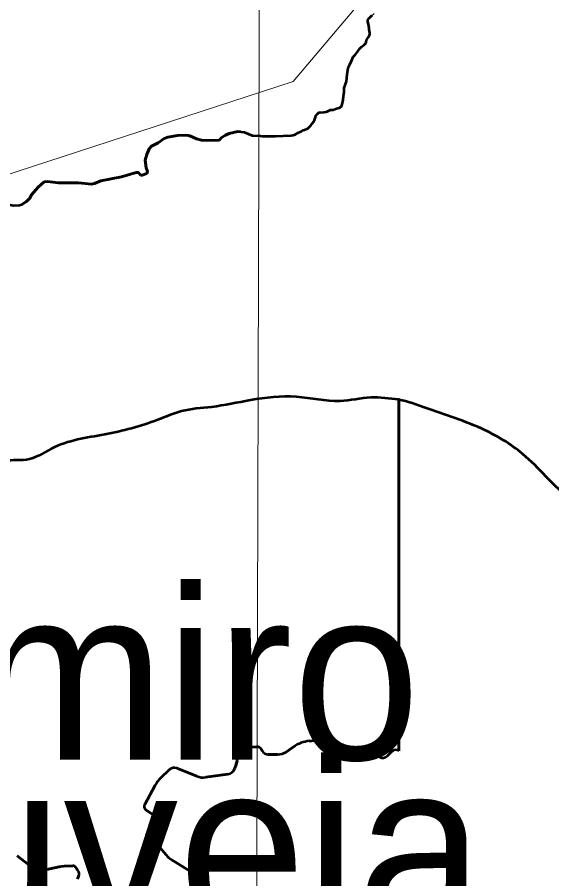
# Model space of a CAD drawing. Extents: x -1643653 to 4543381, y 1624270 to 13878484.
# Drawn here: x 801942 to 803500, y 9017875 to 9020386 of the extents above; entities that cross this region are included whole.
import ezdxf

# ---------------------------------------------------------------- set-up
doc = ezdxf.new("R2010")
doc.units = 0
doc.header["$LTSCALE"] = 160
doc.linetypes.add('LONG_DASH_SHORT_DASH', pattern=[9.9, 6, -1.2, 1.5, -1.2])
doc.layers.add('60', color=7, linetype='Continuous', lineweight=13)

msp = doc.modelspace()

# ---------------------------------------------------------------- linework, layer by layer
at = {"layer": '60', "linetype": 'LONG_DASH_SHORT_DASH', "lineweight": 35}
msp.add_line((802727.5, 9020044.4), (802727.6, 9020044.4), dxfattribs=at)
at = {"layer": '60', "linetype": 'LONG_DASH_SHORT_DASH', "lineweight": 60}
msp.add_line((801969.4, 9019849.8), (801972.8, 9019853.2), dxfattribs=at)
at = {"layer": '60', "lineweight": 53}
for p, q in [((803053.8, 9018248.1), (803053.8, 9019271.8)), ((802593.4, 9018257.1), (802639.9, 9018260.1)), ((802639.9, 9018260.1), (802593.4, 9018257.1)), ((802793.2, 9018276.9), (802826.6, 9018280.5)), ((802826.6, 9018280.5), (802793.2, 9018276.9)), ((802866.4, 9018271.8), (802875.8, 9018266.3)), ((802875.8, 9018266.3), (802866.4, 9018271.8)), ((802582.7, 9018238), (802582.2, 9018239.2)), ((802582.2, 9018239.2), (802582.7, 9018238)), ((802654.2, 9018251.9), (802655.9, 9018248.7)), ((802655.9, 9018248.7), (802654.2, 9018251.9)), ((802673.7, 9018237.7), (802700.9, 9018237.7)), ((802700.9, 9018237.7), (802673.7, 9018237.7)), ((802726.5, 9018245.7), (802747, 9018259.8)), ((802747, 9018259.8), (802726.5, 9018245.7)), ((802899.8, 9018259.4), (802946, 9018258)), ((802946, 9018258), (802899.8, 9018259.4)), ((802958.1, 9018254.4), (802997.5, 9018230.7)), ((802997.5, 9018230.7), (802958.1, 9018254.4)), ((803020.7, 9018233.5), (803034.8, 9018247.4)), ((803034.8, 9018247.4), (803020.7, 9018233.5)), ((802359.6, 9018168.4), (802386.2, 9018193.6)), ((802386.2, 9018193.6), (802359.6, 9018168.4)), ((802407.4, 9018197.7), (802465.9, 9018174.2)), ((802465.9, 9018174.2), (802407.4, 9018197.7)), ((802491.8, 9018171.1), (802556.1, 9018180.5)), ((802556.1, 9018180.5), (802491.8, 9018171.1)), ((802313.6, 9018092.2), (802344.4, 9018148.6)), ((802344.4, 9018148.6), (802313.6, 9018092.2)), ((802361.5, 9018046.3), (802317.4, 9018076.5)), ((802317.4, 9018076.5), (802361.5, 9018046.3)), ((802343.3, 9017999.8), (802363.9, 9018020.2)), ((802363.9, 9018020.2), (802343.3, 9017999.8)), ((802375.8, 9017944.7), (802342.6, 9017985)), ((802342.6, 9017985), (802375.8, 9017944.7)), ((801942.3, 9017942.3), (801988.5, 9017905.9)), ((801988.5, 9017905.9), (801942.3, 9017942.3)), ((802014.8, 9017899.7), (802064.4, 9017909.9)), ((802064.4, 9017909.9), (802014.8, 9017899.7)), ((802079.7, 9017911.8), (802104.1, 9017913)), ((802104.1, 9017913), (802079.7, 9017911.8)), ((802112.8, 9017908.7), (802119.3, 9017899.4)), ((802119.3, 9017899.4), (802112.8, 9017908.7)), ((802444.6, 9017898.8), (802390.8, 9017931.8)), ((802390.8, 9017931.8), (802444.6, 9017898.8)), ((802121.1, 9017882.1), (802118.2, 9017875.4)), ((802118.2, 9017875.4), (802121.1, 9017882.1))]:
    msp.add_line(p, q, dxfattribs=at)
at = {"layer": '60'}
for points in [[(802658.4, 9024448.3), (802635.4, 9016230.4), (802613.7, 9008888.5)], [(807126, 9013554.3), (805831.2, 9014683.5), (804956.4, 9014561), (803779.5, 9015538.2), (802903.5, 9015653.1), (801522.3, 9016894.9), (800901.2, 9016842.4), (800376.3, 9017157.5), (799886.4, 9016711.1), (799746.4, 9016868.7), (799540.1, 9016834.7), (799794.2, 9017234.1), (799926.4, 9018248.5), (800734.8, 9018666.7), (801270.7, 9019718.2), (802746.2, 9020198.7), (804393.9, 9022148.4), (804477.4, 9023011.8), (804881.1, 9023304.3), (805354.3, 9023555), (806014.4, 9022695.6), (806410.3, 9021665.8)], [(802981.7, 9020397.3), (802967.1, 9020382.6), (802963.3, 9020374.6), (802967.5, 9020355.2), (802967.5, 9020331.1), (802959.4, 9020320.2), (802957.5, 9020311.3), (802942.9, 9020297.7), (802921.3, 9020270.6), (802906.1, 9020238.8), (802887, 9020126.6), (802816, 9020104.1), (802806.5, 9020082.3), (802790.4, 9020063.5), (802745.8, 9020042.3), (802626.8, 9020041.4), (802594.6, 9020052.2), (802559.9, 9020047.8), (802542.7, 9020038.8), (802531.2, 9020027.8), (802471.9, 9020030), (802435.6, 9020042.2), (802409, 9020041.4), (802376.1, 9020034.5), (802352.9, 9020020.7), (802330, 9020007), (802315.4, 9019969.8), (802318.3, 9019947.7), (802320.2, 9019931.2), (802306.3, 9019926.5), (802292.1, 9019933.9), (802246.3, 9019921.6), (802185.6, 9019909.9), (802163.1, 9019901), (802120.4, 9019903.5), (802072.5, 9019903.9), (802021.2, 9019906.5), (802002.9, 9019891.4), (801983.6, 9019868.3), (801979.1, 9019859.2), (801969.4, 9019849.8), (801951.9, 9019839.7), (801931.5, 9019837.9)], [(802981.7, 9020397.3), (802967.1, 9020382.6), (802963.3, 9020374.6), (802967.5, 9020355.2), (802967.5, 9020331.1), (802959.4, 9020320.2), (802957.5, 9020311.3), (802942.9, 9020297.7), (802921.3, 9020270.6), (802906.1, 9020238.8), (802887, 9020126.6), (802816, 9020104.1), (802806.5, 9020082.3), (802790.4, 9020063.5), (802745.8, 9020042.3), (802626.8, 9020041.4), (802594.6, 9020052.2), (802559.9, 9020047.8), (802542.7, 9020038.8), (802531.2, 9020027.8), (802471.9, 9020030), (802435.6, 9020042.2), (802409, 9020041.4), (802376.1, 9020034.5), (802352.9, 9020020.7), (802330, 9020007), (802315.4, 9019969.8), (802318.3, 9019947.7), (802320.2, 9019931.2), (802306.3, 9019926.5), (802292.1, 9019933.9), (802246.3, 9019921.6), (802185.6, 9019909.9), (802163.1, 9019901), (802120.4, 9019903.5), (802072.5, 9019903.9), (802021.2, 9019906.5), (802002.9, 9019891.4), (801983.6, 9019868.3), (801979.1, 9019859.2), (801969.4, 9019849.8), (801951.9, 9019839.7), (801931.5, 9019837.9)]]:
    msp.add_lwpolyline(points, dxfattribs=at)
at = {"layer": '60', "lineweight": 53}
for points in [[(802896.4, 9020185.5), (802899.9, 9020194.7), (802901.2, 9020199.1), (802903.3, 9020219.2), (802906.1, 9020238.8), (802911.1, 9020248.7), (802915.7, 9020259.8), (802921.3, 9020270.6), (802926.9, 9020277.2), (802931, 9020281.5), (802940.5, 9020294.8), (802945.4, 9020300.5), (802952.7, 9020305.8), (802956.4, 9020309.3), (802958.6, 9020313.3), (802959.4, 9020320.2), (802966.1, 9020328.2), (802968.9, 9020333.8), (802969.4, 9020336.7), (802969.4, 9020341.1), (802967.6, 9020350.2), (802967.5, 9020355.2), (802965.5, 9020366.2), (802963.4, 9020373.1), (802963.3, 9020376.2), (802963.7, 9020379.3), (802967.1, 9020382.6), (802975.9, 9020392.9)], [(802740.2, 9020041.8), (802745.8, 9020042.3), (802752.2, 9020044.7), (802761.3, 9020050.3), (802769.5, 9020052.9), (802776.3, 9020057), (802788.5, 9020062.2), (802792.3, 9020064.8), (802798.1, 9020070.4), (802801.7, 9020076.9), (802806.5, 9020082.3), (802808.6, 9020086.8), (802810.9, 9020095.4), (802812.4, 9020099), (802816, 9020104.1), (802820.1, 9020107.5), (802822.3, 9020108.4), (802825.2, 9020109.1), (802836.8, 9020109.8), (802842.1, 9020110.5), (802845.6, 9020111.5), (802855, 9020116.2), (802858.3, 9020116.8), (802863, 9020116.8), (802872.4, 9020120.7), (802880, 9020122.7), (802884.2, 9020124.3), (802887, 9020126.6), (802888.3, 9020128.8), (802889.4, 9020132.1), (802891.4, 9020145.8), (802893.3, 9020156.1), (802893.7, 9020161.7), (802894.8, 9020168.7), (802895.2, 9020180.8), (802896.4, 9020185.5)], [(802301, 9019926.5), (802306.3, 9019926.5), (802320.2, 9019931.2), (802321.5, 9019936.6), (802318.3, 9019947.7), (802315.4, 9019969.8), (802319.8, 9019986.4), (802327, 9020002.9), (802333, 9020011), (802352.9, 9020020.7), (802370.8, 9020032.5), (802381.4, 9020036.5), (802409, 9020041.4), (802431.1, 9020042.9), (802440, 9020041.6)], [(802531.2, 9020027.8), (802536.7, 9020034.5), (802548.6, 9020043.1), (802559.9, 9020047.8), (802585.4, 9020053.3), (802594.6, 9020052.2)], [(802594.6, 9020052.2), (802603.7, 9020051.1), (802626.8, 9020041.4)], [(802440, 9020041.6), (802444.7, 9020040.9), (802464.7, 9020032), (802479.1, 9020028), (802493.6, 9020026.9), (802531.2, 9020027.8)], [(802626.8, 9020041.4), (802650.8, 9020041.2), (802655.5, 9020039.9), (802662.2, 9020039.3), (802671.7, 9020039.2), (802740.2, 9020041.8)], [(802109.2, 9019903.6), (802120.4, 9019903.5), (802158.5, 9019900.3), (802167.8, 9019901.6), (802185.6, 9019909.9), (802246.3, 9019921.6), (802288.4, 9019933.5), (802295.8, 9019934.3), (802301, 9019926.5)], [(801972.8, 9019853.2), (801979.1, 9019859.2), (801983.6, 9019868.3), (802002.9, 9019891.4), (802021.2, 9019906.5), (802030.5, 9019907.6), (802061.1, 9019903.9), (802083.9, 9019903.8), (802109.2, 9019903.6)], [(801720.3, 9019864.6), (801739.5, 9019863.6), (801784.9, 9019865.5), (801843.1, 9019860.2), (801897.5, 9019844.2), (801931.5, 9019837.9), (801948.5, 9019838.5), (801955.3, 9019840.9), (801968.9, 9019849.4), (801972.8, 9019853.2)], [(803053.8, 9019271.8), (803053.8, 9019271.8), (803053.8, 9018248.1)], [(802576.2, 9018197.5), (802578.8, 9018205.3), (802583.4, 9018219.5)], [(802583.4, 9018219.5), (802578.8, 9018205.3), (802576.2, 9018197.5)]]:
    msp.add_lwpolyline(points, dxfattribs=at)
at = {"layer": '60', "linetype": 'LONG_DASH_SHORT_DASH', "lineweight": 60}
for points in [[(802301, 9019926.5), (802306.3, 9019926.5), (802320.2, 9019931.2), (802321.5, 9019936.6), (802318.3, 9019947.7), (802315.4, 9019969.8), (802319.8, 9019986.4), (802327, 9020002.9), (802333, 9020011), (802352.9, 9020020.7), (802370.8, 9020032.5), (802381.4, 9020036.5), (802409, 9020041.4), (802431.1, 9020042.9), (802440, 9020041.6)], [(802531.2, 9020027.8), (802536.7, 9020034.5), (802548.6, 9020043.1), (802559.9, 9020047.8), (802585.4, 9020053.3), (802593.6, 9020052.3)], [(802440, 9020041.6), (802444.7, 9020040.9), (802464.7, 9020032), (802479.1, 9020028), (802493.6, 9020026.9), (802531.2, 9020027.8)], [(802109.2, 9019903.6), (802120.4, 9019903.5), (802158.5, 9019900.3), (802167.8, 9019901.6), (802185.6, 9019909.9), (802246.3, 9019921.6), (802288.4, 9019933.5), (802295.8, 9019934.3), (802301, 9019926.5)], [(801972.8, 9019853.2), (801979.1, 9019859.2), (801983.6, 9019868.3), (802002.9, 9019891.4), (802021.2, 9019906.5), (802030.5, 9019907.6), (802061.1, 9019903.9), (802083.9, 9019903.8), (802109.2, 9019903.6)]]:
    msp.add_lwpolyline(points, dxfattribs=at)
at = {"layer": '60', "lineweight": 53}
for centre, radius, start, end in [((802640.8, 9018245.1), 15, 26.9622, 93.6963), ((802640.8, 9018245.1), 15, 26.9622, 93.6963), ((802803.7, 9018177.5), 100, 96.0649, 124.5544), ((802803.7, 9018177.5), 100, 96.0649, 124.5544), ((802833.4, 9018215.8), 65, 59.4703, 96.0649), ((802833.4, 9018215.8), 65, 59.4703, 96.0649), ((802901.2, 9018309.3), 50, 239.4703, 268.341), ((802901.2, 9018309.3), 50, 239.4703, 268.341), ((802594.2, 9018244.1), 13, 93.6963, 202.0924), ((802594.2, 9018244.1), 13, 93.6963, 202.0924), ((802557.7, 9018227.8), 27, 341.9762, 22.0924), ((802557.7, 9018227.8), 27, 341.9762, 22.0924), ((802673.7, 9018257.7), 20, 206.9622, 270), ((802673.7, 9018257.7), 20, 206.9622, 270), ((802700.9, 9018282.7), 45, 270, 304.5544), ((802700.9, 9018282.7), 45, 270, 304.5544), ((802945.2, 9018233), 25, 58.905, 88.341), ((802945.2, 9018233), 25, 58.905, 88.341), ((803044.6, 9018237.4), 14, 49.2038, 134.7534), ((803044.6, 9018237.4), 14, 49.2038, 134.7534), ((803007.4, 9018246.9), 19, 238.905, 314.7534), ((803007.4, 9018246.9), 19, 238.905, 314.7534), ((802400, 9018179.1), 20, 68.1152, 133.4342), ((802400, 9018179.1), 20, 68.1152, 133.4342), ((802552.4, 9018205.2), 25, 278.3198, 341.9762), ((802552.4, 9018205.2), 25, 278.3198, 341.9762), ((802414.6, 9018110.3), 80, 133.4342, 151.4208), ((802414.6, 9018110.3), 80, 133.4342, 151.4208), ((802484.5, 9018220.6), 50, 248.1152, 278.3198), ((802484.5, 9018220.6), 50, 248.1152, 278.3198), ((802324.1, 9018086.4), 12, 151.4208, 235.6167), ((802324.1, 9018086.4), 12, 151.4208, 235.6167), ((802351.9, 9018032.3), 17, 314.8639, 55.6167), ((802351.9, 9018032.3), 17, 314.8639, 55.6167), ((802351.1, 9017992), 11, 134.8639, 219.5517), ((802351.1, 9017992), 11, 134.8639, 219.5517), ((802422.1, 9017983), 60, 219.5517, 238.4863), ((802422.1, 9017983), 60, 219.5517, 238.4863), ((802084.5, 9017811.9), 100, 92.7632, 101.6452), ((802084.5, 9017811.9), 100, 92.7632, 101.6452), ((802104.6, 9017903), 10, 34.7826, 92.7632), ((802104.6, 9017903), 10, 34.7826, 92.7632), ((802008.3, 9017931), 32, 231.7184, 281.6452), ((802008.3, 9017931), 32, 231.7184, 281.6452), ((802104.5, 9017889.1), 18, 337.1117, 34.7826), ((802104.5, 9017889.1), 18, 337.1117, 34.7826), ((802436.7, 9017886), 15, 296.6895, 58.4863), ((802436.7, 9017886), 15, 296.6895, 58.4863)]:
    msp.add_arc(centre, radius, start, end, dxfattribs=at)
at = {"layer": '60', "lineweight": 25}
msp.add_spline([(814781, 9009175.5), (814787.2, 9009173.4), (814796.9, 9009173.4), (814799.4, 9009172.4), (814805.1, 9009174.5), (814805.6, 9009176.5), (814811.7, 9009179.5), (814811.7, 9009179.5), (814801.5, 9009181), (814790.7, 9009181.5), (814784.1, 9009183.1), (814777.4, 9009185.1), (814778.4, 9009175.5)], degree=3, dxfattribs=at)
at = {"layer": '60', "lineweight": 53}
for points in [[(803053.8, 9019271.8), (802972.1, 9019277.7), (802882.8, 9019267.8), (802755.6, 9019279.8), (802621.8, 9019270.2), (802508.3, 9019250.3), (802420.4, 9019238), (802351.5, 9019212.8), (802197.1, 9019170.2), (802041.5, 9019128.9), (801968.8, 9019096.1), (801931.8, 9019095), (801863, 9019082.6), (801781.5, 9019089.2), (801781.1, 9019089.3)], [(804496.1, 9019122.5), (804482.8, 9019121.4), (804282.9, 9019123.5), (804256.1, 9019118.5), (804200, 9019095.8), (804164, 9019040), (804121.6, 9018981.7), (804056.4, 9018927.3), (803996.3, 9018891.9), (803932.5, 9018866.8), (803913.3, 9018857.9), (803853.4, 9018846.7), (803810.2, 9018855.8), (803721.2, 9018889.2), (803634.9, 9018934.1), (803542.2, 9018991.7), (803482.7, 9019047.9), (803415.6, 9019113.1), (803295, 9019187.3), (803117.1, 9019252.9), (803073.9, 9019267.1), (803053.8, 9019271.8)]]:
    msp.add_spline(points, degree=3, dxfattribs=at)
at = {"layer": '60'}
for points in [[(801781.1, 9019089.3), (801781.5, 9019089.2), (801863, 9019082.6), (801931.8, 9019095), (801968.8, 9019096.1), (802041.5, 9019128.9), (802197.1, 9019170.2), (802351.5, 9019212.8), (802420.4, 9019238), (802508.3, 9019250.3), (802621.8, 9019270.2), (802755.6, 9019279.8), (802882.8, 9019267.8), (802972.1, 9019277.7), (803053.8, 9019271.8)], [(801781.1, 9019089.3), (801781.5, 9019089.2), (801863, 9019082.6), (801931.8, 9019095), (801968.8, 9019096.1), (802041.5, 9019128.9), (802197.1, 9019170.2), (802351.5, 9019212.8), (802420.4, 9019238), (802508.3, 9019250.3), (802621.8, 9019270.2), (802755.6, 9019279.8), (802882.8, 9019267.8), (802972.1, 9019277.7), (803053.8, 9019271.8)], [(803053.8, 9019271.8), (803073.9, 9019267.1), (803117.1, 9019252.9), (803295, 9019187.3), (803415.6, 9019113.1), (803482.7, 9019047.9), (803542.2, 9018991.7), (803634.9, 9018934.1), (803721.2, 9018889.2), (803810.2, 9018855.8), (803853.4, 9018846.7), (803913.3, 9018857.9), (803932.5, 9018866.8), (803996.3, 9018891.9), (804056.4, 9018927.3), (804121.6, 9018981.7), (804164, 9019040), (804200, 9019095.8), (804256.1, 9019118.5), (804282.9, 9019123.5), (804482.8, 9019121.4), (804496.1, 9019122.5)], [(803053.8, 9019271.8), (803073.9, 9019267.1), (803117.1, 9019252.9), (803295, 9019187.3), (803415.6, 9019113.1), (803482.7, 9019047.9), (803542.2, 9018991.7), (803634.9, 9018934.1), (803721.2, 9018889.2), (803810.2, 9018855.8), (803853.4, 9018846.7), (803913.3, 9018857.9), (803932.5, 9018866.8), (803996.3, 9018891.9), (804056.4, 9018927.3), (804121.6, 9018981.7), (804164, 9019040), (804200, 9019095.8), (804256.1, 9019118.5), (804282.9, 9019123.5), (804482.8, 9019121.4), (804496.1, 9019122.5)]]:
    msp.add_spline(points, degree=3, dxfattribs=at)

# ---------------------------------------------------------------- texts
for s, p in [('Delmiro', (800813, 9018222.6)), ('Gouveia', (800813, 9017717.6))]:
    msp.add_text(s, height=500, dxfattribs=at).set_placement(p)

doc.saveas('drawing.dxf')
